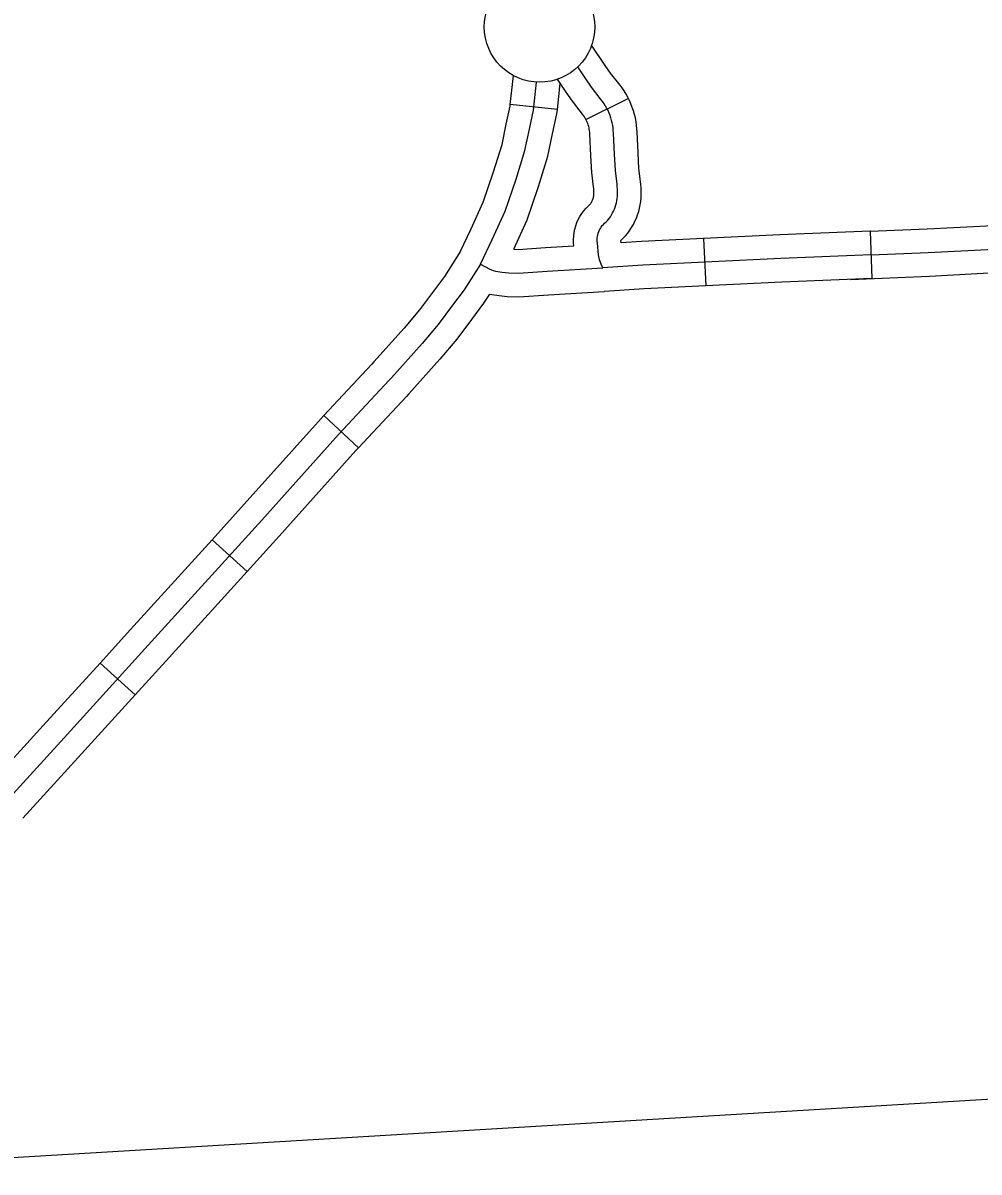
# Model space of a CAD drawing. Extents: x 1720274 to 1751788, y 372074 to 391887.
# Drawn here: x 1735999 to 1736478, y 380385 to 380961 of the extents above; entities that cross this region are included whole.
import ezdxf

# ---------------------------------------------------------------- set-up
doc = ezdxf.new("R2010")
doc.units = 0
for name, color, linetype in [('Level 24', 7, 'Continuous'), ('Level 32', 7, 'Continuous'), ('Level 5', 7, 'Continuous')]:
    doc.layers.add(name, color=color, linetype=linetype)

msp = doc.modelspace()

# ---------------------------------------------------------------- linework, layer by layer
at = {"layer": 'Level 24'}
msp.add_circle((1736257.48, 380958.5), 27.65, dxfattribs=at)
at = {"layer": 'Level 32'}
for p, q in [((1736266.39, 380917.17), (1736242.83, 380919.77)), ((1736301.99, 380922.71), (1736280.78, 380912.14)), ((1736422.96, 380856.26), (1736423.92, 380832.58)), ((1736339.52, 380852.56), (1736340.68, 380828.89)), ((1736166.8, 380747.78), (1736149.47, 380763.94)), ((1736111.06, 380685.92), (1736093.51, 380701.84)), ((1736054.97, 380624.15), (1736037.44, 380640.1))]:
    msp.add_line(p, q, dxfattribs=at)
for points in [[(1736301.99, 380922.71), (1736301.7, 380923.29), (1736300.81, 380924.89), (1736299.84, 380926.46), (1736298.81, 380927.97), (1736297.79, 380929.33), (1736293.02, 380935.38), (1736290.41, 380939.17), (1736283.57, 380949.36)], [(1736289.21, 380837.88), (1736288.26, 380839.75), (1736287.45, 380842), (1736287.05, 380844.51), (1736286.46, 380850.27), (1736286.37, 380851.11), (1736286.35, 380851.96), (1736286.39, 380852.82), (1736286.5, 380853.66), (1736286.66, 380854.49), (1736286.89, 380855.31), (1736287.18, 380856.12), (1736287.53, 380856.89), (1736287.93, 380857.64), (1736288.39, 380858.36), (1736288.9, 380859.04), (1736289.46, 380859.68), (1736290.07, 380860.28), (1736290.85, 380861.03), (1736291.59, 380861.83), (1736292.28, 380862.66), (1736292.93, 380863.53), (1736293.52, 380864.44), (1736294.07, 380865.38), (1736294.56, 380866.35), (1736295, 380867.34), (1736295.39, 380868.36), (1736295.72, 380869.39), (1736295.99, 380870.44), (1736296.2, 380871.51), (1736296.36, 380872.59), (1736296.45, 380873.67), (1736296.51, 380874.91), (1736296.51, 380876.14), (1736296.48, 380877.38), (1736296.39, 380878.62), (1736296.27, 380879.85), (1736295.44, 380886.63), (1736294.99, 380894.87), (1736294.46, 380905.37), (1736294.4, 380906.66), (1736294.27, 380907.95), (1736294.09, 380909.23), (1736293.85, 380910.5), (1736293.55, 380911.76), (1736293.19, 380913), (1736292.78, 380914.22), (1736292.31, 380915.43), (1736291.79, 380916.61), (1736291.21, 380917.77), (1736290.58, 380918.9), (1736289.9, 380920), (1736289.18, 380921.06), (1736288.4, 380922.1), (1736283.48, 380928.34), (1736280.61, 380932.51), (1736276.58, 380938.51)], [(1736227.94, 380839.81), (1736233.76, 380852.13), (1736240.33, 380866.35), (1736245.76, 380882.36), (1736250.19, 380896.72), (1736252.37, 380907.42), (1736254.43, 380916.87), (1736255.98, 380930.89)], [(1736242.83, 380919.77), (1736244.41, 380934.13)], [(1736280.78, 380912.14), (1736280.73, 380912.24), (1736280.36, 380912.9), (1736279.97, 380913.54), (1736279.54, 380914.16), (1736279.01, 380914.87), (1736273.93, 380921.31), (1736270.8, 380925.85), (1736266.45, 380932.35)], [(1736266.39, 380917.17), (1736267.83, 380930.28)], [(1736217.95, 380846.19), (1736223.03, 380857.14), (1736229.31, 380870.75), (1736234.48, 380886.01), (1736238.7, 380899.65), (1736240.77, 380909.87), (1736242.72, 380918.79), (1736242.83, 380919.77)], [(1736298.36, 380850.37), (1736298.25, 380851.46), (1736298.23, 380851.68), (1736298.34, 380851.79), (1736299.32, 380852.73), (1736300.5, 380854.01), (1736301.61, 380855.35), (1736302.64, 380856.74), (1736303.6, 380858.19), (1736304.47, 380859.7), (1736305.26, 380861.24), (1736305.97, 380862.83), (1736306.59, 380864.46), (1736307.11, 380866.11), (1736307.55, 380867.8), (1736307.89, 380869.5), (1736308.13, 380871.22), (1736308.28, 380872.9), (1736308.35, 380874.62), (1736308.36, 380876.29), (1736308.31, 380877.95), (1736308.2, 380879.62), (1736308.04, 380881.17), (1736307.25, 380887.67), (1736306.82, 380895.49), (1736306.3, 380905.97), (1736306.22, 380907.53), (1736306.04, 380909.36), (1736305.78, 380911.17), (1736305.44, 380912.98), (1736305.01, 380914.76), (1736304.51, 380916.52), (1736303.92, 380918.26), (1736303.26, 380919.97), (1736302.52, 380921.65), (1736301.99, 380922.71)], [(1736244.54, 380847.21), (1736251.35, 380861.95), (1736257.03, 380878.71), (1736261.69, 380893.78), (1736263.96, 380904.98), (1736266.14, 380914.95), (1736266.39, 380917.17)], [(1736274.68, 380848.93), (1736274.54, 380850.36), (1736274.49, 380852.1), (1736274.58, 380853.83), (1736274.79, 380855.55), (1736275.13, 380857.25), (1736275.59, 380858.92), (1736276.18, 380860.55), (1736276.89, 380862.13), (1736277.71, 380863.66), (1736278.65, 380865.12), (1736279.69, 380866.5), (1736280.83, 380867.81), (1736281.79, 380868.76), (1736282.38, 380869.33), (1736282.67, 380869.64), (1736282.95, 380869.98), (1736283.21, 380870.33), (1736283.45, 380870.69), (1736283.67, 380871.06), (1736283.86, 380871.45), (1736284.04, 380871.85), (1736284.19, 380872.25), (1736284.33, 380872.67), (1736284.43, 380873.09), (1736284.52, 380873.52), (1736284.58, 380873.95), (1736284.63, 380874.44), (1736284.66, 380875.19), (1736284.66, 380876), (1736284.64, 380876.81), (1736284.58, 380877.62), (1736284.49, 380878.53), (1736283.63, 380885.59), (1736283.15, 380894.24), (1736282.63, 380904.77), (1736282.58, 380905.79), (1736282.5, 380906.53), (1736282.4, 380907.28), (1736282.26, 380908.02), (1736282.08, 380908.75), (1736281.88, 380909.47), (1736281.64, 380910.18), (1736281.36, 380910.88), (1736281.06, 380911.57), (1736280.78, 380912.14)], [(1736422.96, 380856.26), (1736377.8, 380854.43), (1736339.52, 380852.56)], [(1736422.96, 380856.26), (1736451.56, 380857.42), (1736484.52, 380859.19), (1736506.29, 380860.11)], [(1736339.52, 380852.56), (1736308.52, 380851.05), (1736298.36, 380850.37)], [(1736217.95, 380846.19), (1736209.96, 380833.67), (1736204.41, 380826.28), (1736197.41, 380816.89), (1736189.73, 380807.74), (1736174.59, 380790.88), (1736173.52, 380789.74)], [(1736244.54, 380847.21), (1736246.69, 380847.12), (1736260.49, 380848.13), (1736274.68, 380848.93)], [(1736423.44, 380844.42), (1736378.33, 380842.59), (1736309.21, 380839.22), (1736289.21, 380837.88)], [(1736423.45, 380844.42), (1736452.12, 380845.58), (1736485.09, 380847.35)], [(1736227.94, 380839.81), (1736219.71, 380826.91), (1736213.9, 380819.18), (1736206.71, 380809.54), (1736198.68, 380799.97), (1736183.33, 380782.88), (1736182.19, 380781.66)], [(1736227.94, 380839.81), (1736232.22, 380837.39), (1736233.35, 380836.87), (1736234.26, 380836.56), (1736235.4, 380836.33), (1736238.83, 380835.83), (1736242.13, 380835.45), (1736246.88, 380835.25), (1736261.26, 380836.3), (1736289.21, 380837.88)], [(1736423.92, 380832.58), (1736378.86, 380830.75), (1736340.68, 380828.89)], [(1736413.16, 380832.14), (1736452.67, 380833.74), (1736485.65, 380835.52), (1736507.28, 380836.43)], [(1736340.68, 380828.89), (1736309.89, 380827.39), (1736290, 380826.05)], [(1736232.41, 380824.79), (1736229.46, 380820.16), (1736223.38, 380812.08), (1736216, 380802.18), (1736207.63, 380792.2), (1736192.07, 380774.88), (1736190.86, 380773.58)], [(1736232.41, 380824.79), (1736237.3, 380824.08), (1736241.2, 380823.62), (1736247.07, 380823.38), (1736262.02, 380824.48), (1736289.88, 380826.05)], [(1736149.47, 380763.94), (1736173.52, 380789.74)], [(1735983.49, 380563.18), (1736017.71, 380600.83), (1736061.52, 380648.95), (1736118.39, 380711.62), (1736156.82, 380754.44), (1736182.19, 380781.66)], [(1736166.8, 380747.78), (1736190.86, 380773.58)], [(1736093.51, 380701.84), (1736109.59, 380719.56), (1736148.07, 380762.44), (1736149.47, 380763.94)], [(1736111.06, 380685.92), (1736127.19, 380703.68), (1736165.56, 380746.45), (1736166.8, 380747.78)], [(1736037.44, 380640.1), (1736052.75, 380656.92), (1736093.51, 380701.84)], [(1736054.97, 380624.15), (1736070.29, 380640.98), (1736111.06, 380685.92)], [(1735981.3, 380578.38), (1736008.95, 380608.8), (1736037.44, 380640.1)], [(1735998.84, 380562.44), (1736026.48, 380592.85), (1736054.97, 380624.15)]]:
    msp.add_lwpolyline(points, dxfattribs=at)
at = {"layer": 'Level 5'}
msp.add_lwpolyline([(1735870.77, 380385.28), (1736701.72, 380434.93)], dxfattribs=at)

doc.saveas('drawing.dxf')
